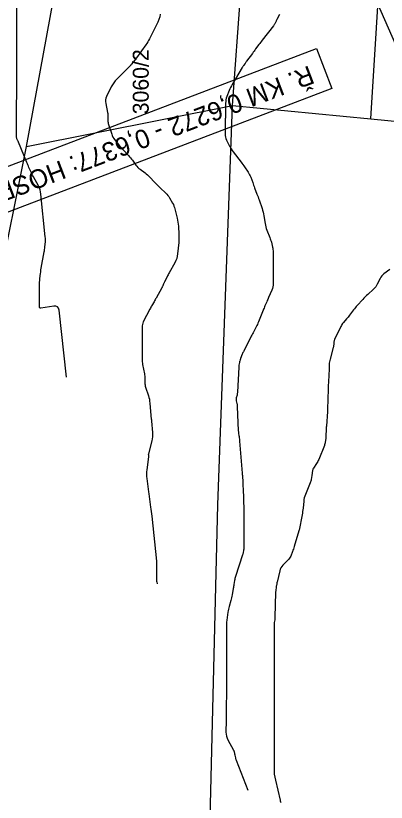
# Model space of a CAD drawing. Extents: x -534410 to -534262, y -1190162 to -1189584.
# Drawn here: x -534375.88 to -534356.09, y -1189988.37 to -1189946.36 of the extents above; entities that cross this region are included whole.
import ezdxf

# ---------------------------------------------------------------- set-up
doc = ezdxf.new("R2010")
doc.units = 0
for name, color, linetype in [('30', 7, 'Continuous'), ('31', 7, 'Continuous'), ('_N_text', 7, 'Continuous'), ('Hranice parcel', 7, 'Continuous'), ('Parcelní čísla', 7, 'Continuous')]:
    doc.layers.add(name, color=color, linetype=linetype)

msp = doc.modelspace()

# ---------------------------------------------------------------- linework, layer by layer
at = {"layer": '30'}
for points in [[(-534373.173, -1189965.667), (-534373.562, -1189962.09), (-534373.59, -1189961.98), (-534373.646, -1189961.907), (-534373.731, -1189961.871), (-534373.844, -1189961.871), (-534374.539, -1189961.971), (-534374.568, -1189961.971), (-534374.59, -1189961.962), (-534374.602, -1189961.942), (-534374.606, -1189961.913), (-534374.606, -1189961.776), (-534374.607, -1189961.742), (-534374.607, -1189961.708), (-534374.607, -1189961.674), (-534374.607, -1189961.64), (-534374.615, -1189961.047), (-534374.616, -1189960.946), (-534374.613, -1189960.845), (-534374.609, -1189960.743), (-534374.602, -1189960.642), (-534374.568, -1189960.238), (-534374.559, -1189960.137), (-534374.547, -1189960.036), (-534374.533, -1189959.936), (-534374.516, -1189959.836), (-534374.36, -1189958.978), (-534374.348, -1189958.911), (-534374.338, -1189958.844), (-534374.33, -1189958.777), (-534374.323, -1189958.709), (-534374.297, -1189958.438), (-534374.293, -1189958.371), (-534374.291, -1189958.303), (-534374.293, -1189958.235), (-534374.298, -1189958.168), (-534374.531, -1189955.886), (-534374.548, -1189955.772), (-534374.576, -1189955.662), (-534374.615, -1189955.556), (-534374.665, -1189955.453), (-534374.93, -1189954.968), (-534374.964, -1189954.906), (-534374.995, -1189954.843), (-534375.026, -1189954.78), (-534375.056, -1189954.716), (-534375.171, -1189954.458), (-534375.199, -1189954.394), (-534375.227, -1189954.329), (-534375.255, -1189954.264), (-534375.282, -1189954.199), (-534375.727, -1189953.111), (-534375.735, -1189953.092), (-534375.744, -1189953.072), (-534375.753, -1189953.054), (-534375.763, -1189953.035), (-534375.813, -1189952.942), (-534375.817, -1189952.933), (-534375.821, -1189952.923), (-534375.824, -1189952.914), (-534375.827, -1189952.904), (-534375.835, -1189952.864), (-534375.836, -1189952.854), (-534375.837, -1189952.844), (-534375.838, -1189952.834), (-534375.838, -1189952.824), (-534375.835, -1189952.777), (-534375.834, -1189952.765), (-534375.834, -1189952.754), (-534375.833, -1189952.743), (-534375.833, -1189952.732), (-534375.833, -1189950.957), (-534375.833, -1189950.946), (-534375.833, -1189950.935), (-534375.833, -1189950.924), (-534375.832, -1189950.912), (-534375.825, -1189950.784), (-534375.825, -1189950.773), (-534375.825, -1189950.763), (-534375.824, -1189950.753), (-534375.824, -1189950.743), (-534375.824, -1189948.946), (-534375.824, -1189948.936), (-534375.824, -1189948.926), (-534375.824, -1189948.916), (-534375.823, -1189948.905), (-534375.821, -1189948.863), (-534375.821, -1189948.844), (-534375.82, -1189948.826), (-534375.819, -1189948.778), (-534375.819, -1189948.759), (-534375.819, -1189948.75), (-534375.819, -1189946.939), (-534375.819, -1189946.92), (-534375.818, -1189946.901), (-534375.817, -1189946.854), (-534375.817, -1189946.835), (-534375.817, -1189946.826), (-534375.817, -1189944.863)], [(-534361.799, -1189946.286), (-534361.938, -1189946.568), (-534361.951, -1189946.595), (-534361.965, -1189946.623), (-534361.977, -1189946.65), (-534361.99, -1189946.678), (-534362.04, -1189946.789), (-534362.054, -1189946.816), (-534362.069, -1189946.843), (-534362.085, -1189946.868), (-534362.103, -1189946.892), (-534362.716, -1189947.667), (-534362.761, -1189947.724), (-534362.805, -1189947.782), (-534362.849, -1189947.841), (-534362.892, -1189947.899), (-534363.065, -1189948.135), (-534363.108, -1189948.194), (-534363.152, -1189948.253), (-534363.195, -1189948.312), (-534363.238, -1189948.37), (-534363.549, -1189948.789), (-534363.569, -1189948.817), (-534363.589, -1189948.845), (-534363.609, -1189948.873), (-534363.628, -1189948.902), (-534363.705, -1189949.016), (-534363.724, -1189949.045), (-534363.742, -1189949.073), (-534363.761, -1189949.103), (-534363.779, -1189949.132), (-534364.316, -1189950.027), (-534364.36, -1189950.104), (-534364.401, -1189950.183), (-534364.438, -1189950.264), (-534364.473, -1189950.346), (-534364.602, -1189950.678), (-534364.631, -1189950.762), (-534364.652, -1189950.848), (-534364.665, -1189950.934), (-534364.67, -1189951.023), (-534364.681, -1189951.753), (-534364.681, -1189951.768), (-534364.681, -1189951.782), (-534364.682, -1189951.797), (-534364.683, -1189951.812), (-534364.687, -1189951.87), (-534364.688, -1189951.884), (-534364.688, -1189951.899), (-534364.689, -1189951.913), (-534364.689, -1189951.928), (-534364.699, -1189952.666), (-534364.695, -1189952.754), (-534364.68, -1189952.84), (-534364.656, -1189952.923), (-534364.62, -1189953.003), (-534364.459, -1189953.321), (-534364.417, -1189953.399), (-534364.371, -1189953.475), (-534364.322, -1189953.549), (-534364.269, -1189953.621), (-534363.843, -1189954.172), (-534363.794, -1189954.237), (-534363.745, -1189954.303), (-534363.698, -1189954.37), (-534363.652, -1189954.437), (-534363.463, -1189954.719), (-534363.423, -1189954.783), (-534363.387, -1189954.849), (-534363.355, -1189954.917), (-534363.327, -1189954.987), (-534363.224, -1189955.272), (-534363.198, -1189955.344), (-534363.172, -1189955.415), (-534363.145, -1189955.486), (-534363.119, -1189955.557), (-534362.995, -1189955.881), (-534362.965, -1189955.959), (-534362.937, -1189956.037), (-534362.909, -1189956.116), (-534362.882, -1189956.194), (-534362.725, -1189956.655), (-534362.695, -1189956.75), (-534362.669, -1189956.846), (-534362.647, -1189956.944), (-534362.629, -1189957.042), (-534362.562, -1189957.449), (-534362.544, -1189957.54), (-534362.522, -1189957.63), (-534362.495, -1189957.719), (-534362.463, -1189957.807), (-534362.307, -1189958.205), (-534362.284, -1189958.267), (-534362.263, -1189958.33), (-534362.244, -1189958.394), (-534362.227, -1189958.458), (-534362.165, -1189958.716), (-534362.151, -1189958.78), (-534362.141, -1189958.845), (-534362.135, -1189958.911), (-534362.133, -1189958.977), (-534362.133, -1189960.661), (-534362.138, -1189960.752), (-534362.151, -1189960.841), (-534362.173, -1189960.928), (-534362.205, -1189961.014), (-534362.372, -1189961.408), (-534362.396, -1189961.465), (-534362.42, -1189961.521), (-534362.444, -1189961.577), (-534362.469, -1189961.634), (-534362.568, -1189961.858), (-534362.592, -1189961.915), (-534362.616, -1189961.971), (-534362.64, -1189962.028), (-534362.663, -1189962.085), (-534362.915, -1189962.711), (-534362.943, -1189962.778), (-534362.972, -1189962.843), (-534363.003, -1189962.908), (-534363.035, -1189962.972), (-534363.167, -1189963.227), (-534363.2, -1189963.29), (-534363.233, -1189963.354), (-534363.266, -1189963.418), (-534363.299, -1189963.482), (-534363.7, -1189964.269), (-534363.721, -1189964.311), (-534363.741, -1189964.354), (-534363.76, -1189964.397), (-534363.778, -1189964.441), (-534363.869, -1189964.67), (-534363.876, -1189964.688), (-534363.882, -1189964.705), (-534363.889, -1189964.722), (-534363.895, -1189964.74), (-534363.918, -1189964.81), (-534363.923, -1189964.827), (-534363.928, -1189964.845), (-534363.932, -1189964.863), (-534363.935, -1189964.881), (-534363.959, -1189965.014), (-534363.963, -1189965.042), (-534363.967, -1189965.07), (-534363.97, -1189965.099), (-534363.971, -1189965.127), (-534364.039, -1189966.468), (-534364.042, -1189966.506), (-534364.046, -1189966.544), (-534364.053, -1189966.582), (-534364.061, -1189966.62), (-534364.097, -1189966.77), (-534364.103, -1189966.807), (-534364.106, -1189966.845), (-534364.104, -1189966.882), (-534364.098, -1189966.92), (-534364.064, -1189967.073), (-534364.057, -1189967.111), (-534364.051, -1189967.149), (-534364.047, -1189967.188), (-534364.044, -1189967.227), (-534363.99, -1189968.538), (-534363.988, -1189968.569), (-534363.986, -1189968.6), (-534363.982, -1189968.631), (-534363.978, -1189968.661), (-534363.955, -1189968.798), (-534363.952, -1189968.821), (-534363.948, -1189968.845), (-534363.946, -1189968.868), (-534363.943, -1189968.891), (-534363.935, -1189968.985), (-534363.93, -1189969.032), (-534363.926, -1189969.079), (-534363.779, -1189970.793), (-534363.778, -1189970.802), (-534363.778, -1189970.81), (-534363.777, -1189970.819), (-534363.777, -1189970.828), (-534363.777, -1189970.862), (-534363.777, -1189970.87), (-534363.777, -1189970.879), (-534363.777, -1189970.887), (-534363.776, -1189970.896), (-534363.752, -1189971.308), (-534363.748, -1189971.38), (-534363.744, -1189971.451), (-534363.741, -1189971.523), (-534363.738, -1189971.594), (-534363.693, -1189972.768), (-534363.693, -1189972.781), (-534363.692, -1189972.793), (-534363.692, -1189972.806), (-534363.693, -1189972.818), (-534363.694, -1189972.868), (-534363.694, -1189972.893), (-534363.694, -1189972.918), (-534363.694, -1189974.774), (-534363.694, -1189974.785), (-534363.695, -1189974.796), (-534363.696, -1189974.806), (-534363.697, -1189974.817), (-534363.703, -1189974.86), (-534363.706, -1189974.881), (-534363.71, -1189974.903), (-534363.734, -1189975.046), (-534363.739, -1189975.073), (-534363.745, -1189975.1), (-534363.752, -1189975.126), (-534363.761, -1189975.153), (-534364.143, -1189976.306), (-534364.159, -1189976.358), (-534364.173, -1189976.411), (-534364.184, -1189976.465), (-534364.193, -1189976.519), (-534364.224, -1189976.736), (-534364.232, -1189976.79), (-534364.24, -1189976.844), (-534364.249, -1189976.898), (-534364.258, -1189976.953), (-534364.318, -1189977.295), (-534364.332, -1189977.37), (-534364.349, -1189977.445), (-534364.367, -1189977.519), (-534364.388, -1189977.592), (-534364.482, -1189977.907), (-534364.503, -1189977.984), (-534364.521, -1189978.062), (-534364.536, -1189978.14), (-534364.548, -1189978.219), (-534364.604, -1189978.648), (-534364.615, -1189978.747), (-534364.623, -1189978.845), (-534364.628, -1189978.943), (-534364.629, -1189979.042), (-534364.629, -1189982.62), (-534364.629, -1189982.732), (-534364.63, -1189982.844), (-534364.631, -1189982.957), (-534364.632, -1189983.069), (-534364.641, -1189983.692), (-534364.641, -1189983.717), (-534364.641, -1189983.743), (-534364.641, -1189983.768), (-534364.641, -1189983.794), (-534364.641, -1189983.895), (-534364.641, -1189983.921), (-534364.641, -1189983.946), (-534364.642, -1189983.972), (-534364.642, -1189983.997), (-534364.651, -1189984.62), (-534364.645, -1189984.731), (-534364.626, -1189984.838), (-534364.593, -1189984.941), (-534364.546, -1189985.041), (-534364.243, -1189985.593), (-534364.233, -1189985.613), (-534364.225, -1189985.633), (-534364.218, -1189985.654), (-534364.213, -1189985.675), (-534364.195, -1189985.761), (-534364.19, -1189985.782), (-534364.186, -1189985.804), (-534364.182, -1189985.825), (-534364.177, -1189985.847), (-534364.147, -1189985.998), (-534364.14, -1189986.03), (-534364.131, -1189986.062), (-534364.121, -1189986.093), (-534364.11, -1189986.124), (-534363.477, -1189987.725)]]:
    msp.add_lwpolyline(points, dxfattribs=at)
at = {"layer": '31'}
for points in [[(-534356.958, -1189944.756), (-534354.814, -1189949.683)], [(-534368.164, -1189946.283), (-534368.189, -1189946.424), (-534368.23, -1189946.561), (-534368.288, -1189946.694), (-534368.743, -1189947.601), (-534368.785, -1189947.681), (-534368.83, -1189947.76), (-534368.879, -1189947.836), (-534368.931, -1189947.911), (-534369.162, -1189948.229), (-534369.206, -1189948.291), (-534369.251, -1189948.352), (-534369.295, -1189948.414), (-534369.34, -1189948.475), (-534369.593, -1189948.825), (-534369.6, -1189948.835), (-534369.607, -1189948.844), (-534369.615, -1189948.854), (-534369.622, -1189948.863), (-534369.654, -1189948.9), (-534369.661, -1189948.909), (-534369.669, -1189948.919), (-534369.677, -1189948.928), (-534369.684, -1189948.937), (-534369.725, -1189948.989), (-534369.734, -1189949.001), (-534369.744, -1189949.012), (-534369.754, -1189949.023), (-534369.764, -1189949.034), (-534370.479, -1189949.747), (-534370.565, -1189949.84), (-534370.643, -1189949.94), (-534370.712, -1189950.045), (-534370.773, -1189950.157), (-534371.023, -1189950.665), (-534371.059, -1189950.756), (-534371.079, -1189950.849), (-534371.084, -1189950.944), (-534371.072, -1189951.041), (-534370.977, -1189951.526), (-534370.968, -1189951.578), (-534370.962, -1189951.631), (-534370.958, -1189951.684), (-534370.957, -1189951.738), (-534370.957, -1189951.951), (-534370.955, -1189952.004), (-534370.949, -1189952.057), (-534370.938, -1189952.109), (-534370.924, -1189952.16), (-534370.755, -1189952.682), (-534370.726, -1189952.761), (-534370.689, -1189952.837), (-534370.646, -1189952.909), (-534370.596, -1189952.978), (-534370.383, -1189953.244), (-534370.329, -1189953.311), (-534370.274, -1189953.376), (-534370.217, -1189953.439), (-534370.159, -1189953.502), (-534369.853, -1189953.828), (-534369.799, -1189953.887), (-534369.747, -1189953.949), (-534369.697, -1189954.011), (-534369.649, -1189954.076), (-534369.46, -1189954.336), (-534369.41, -1189954.399), (-534369.356, -1189954.458), (-534369.298, -1189954.512), (-534369.235, -1189954.561), (-534368.974, -1189954.75), (-534368.91, -1189954.799), (-534368.849, -1189954.85), (-534368.79, -1189954.905), (-534368.734, -1189954.963), (-534368.447, -1189955.273), (-534368.38, -1189955.343), (-534368.312, -1189955.413), (-534368.242, -1189955.481), (-534368.171, -1189955.548), (-534367.864, -1189955.833), (-534367.806, -1189955.891), (-534367.753, -1189955.953), (-534367.705, -1189956.019), (-534367.661, -1189956.088), (-534367.498, -1189956.374), (-534367.46, -1189956.447), (-534367.427, -1189956.522), (-534367.399, -1189956.599), (-534367.377, -1189956.678), (-534367.26, -1189957.166), (-534367.236, -1189957.273), (-534367.218, -1189957.381), (-534367.204, -1189957.489), (-534367.194, -1189957.598), (-534367.166, -1189958.035), (-534367.161, -1189958.144), (-534367.161, -1189958.253), (-534367.165, -1189958.363), (-534367.173, -1189958.472), (-534367.232, -1189959.084), (-534367.25, -1189959.206), (-534367.28, -1189959.324), (-534367.323, -1189959.439), (-534367.378, -1189959.549), (-534367.684, -1189960.096), (-534367.713, -1189960.148), (-534367.742, -1189960.201), (-534367.769, -1189960.255), (-534367.796, -1189960.308), (-534367.93, -1189960.58), (-534367.943, -1189960.606), (-534367.955, -1189960.632), (-534367.968, -1189960.659), (-534367.98, -1189960.685), (-534368.028, -1189960.791), (-534368.04, -1189960.818), (-534368.053, -1189960.844), (-534368.066, -1189960.87), (-534368.08, -1189960.896), (-534368.38, -1189961.438), (-534368.408, -1189961.487), (-534368.435, -1189961.536), (-534368.463, -1189961.586), (-534368.491, -1189961.635), (-534368.603, -1189961.831), (-534368.63, -1189961.88), (-534368.657, -1189961.93), (-534368.684, -1189961.979), (-534368.71, -1189962.029), (-534369.064, -1189962.709), (-534369.095, -1189962.778), (-534369.116, -1189962.849), (-534369.13, -1189962.922), (-534369.134, -1189962.997), (-534369.134, -1189963.377), (-534369.134, -1189963.606), (-534369.134, -1189964.159), (-534369.134, -1189964.388), (-534369.134, -1189964.692), (-534369.132, -1189964.768), (-534369.127, -1189964.844), (-534369.117, -1189964.919), (-534369.104, -1189964.994), (-534369.006, -1189965.488), (-534368.996, -1189965.546), (-534368.988, -1189965.606), (-534368.984, -1189965.665), (-534368.983, -1189965.725), (-534368.983, -1189965.964), (-534368.98, -1189966.024), (-534368.973, -1189966.082), (-534368.961, -1189966.14), (-534368.945, -1189966.198), (-534368.794, -1189966.654), (-534368.766, -1189966.75), (-534368.743, -1189966.847), (-534368.727, -1189966.945), (-534368.716, -1189967.044), (-534368.665, -1189967.714), (-534368.663, -1189967.739), (-534368.661, -1189967.763), (-534368.657, -1189967.787), (-534368.654, -1189967.812), (-534368.638, -1189967.909), (-534368.634, -1189967.933), (-534368.631, -1189967.958), (-534368.628, -1189967.982), (-534368.626, -1189968.007), (-534368.571, -1189968.623), (-534368.566, -1189968.733), (-534368.571, -1189968.843), (-534368.585, -1189968.952), (-534368.608, -1189969.06), (-534368.793, -1189969.764), (-534368.795, -1189969.776), (-534368.797, -1189969.789), (-534368.797, -1189969.801), (-534368.796, -1189969.813), (-534368.788, -1189969.862), (-534368.787, -1189969.874), (-534368.787, -1189969.886), (-534368.787, -1189969.898), (-534368.788, -1189969.911), (-534368.881, -1189970.605), (-534368.893, -1189970.725), (-534368.897, -1189970.844), (-534368.893, -1189970.964), (-534368.881, -1189971.084), (-534368.784, -1189971.796), (-534368.771, -1189971.893), (-534368.675, -1189972.602), (-534368.659, -1189972.723), (-534368.644, -1189972.845), (-534368.63, -1189972.966), (-534368.617, -1189973.088), (-534368.365, -1189975.498), (-534368.36, -1189975.555), (-534368.356, -1189975.613), (-534368.354, -1189975.67), (-534368.353, -1189975.728), (-534368.353, -1189976.526), (-534368.353, -1189976.544), (-534368.354, -1189976.574), (-534368.354, -1189976.58), (-534368.353, -1189976.585), (-534368.352, -1189976.591), (-534368.351, -1189976.597), (-534368.325, -1189976.696)], [(-534355.894, -1189959.915), (-534356.21, -1189960.143), (-534356.274, -1189960.195), (-534356.331, -1189960.254), (-534356.379, -1189960.32), (-534356.42, -1189960.392), (-534356.567, -1189960.694), (-534356.607, -1189960.767), (-534356.653, -1189960.835), (-534356.705, -1189960.899), (-534356.764, -1189960.958), (-534357.071, -1189961.241), (-534357.142, -1189961.308), (-534357.211, -1189961.376), (-534357.28, -1189961.446), (-534357.346, -1189961.517), (-534357.635, -1189961.829), (-534357.688, -1189961.889), (-534357.74, -1189961.95), (-534357.79, -1189962.012), (-534357.839, -1189962.075), (-534358.051, -1189962.358), (-534358.09, -1189962.408), (-534358.13, -1189962.458), (-534358.17, -1189962.508), (-534358.212, -1189962.556), (-534358.379, -1189962.748), (-534358.419, -1189962.798), (-534358.455, -1189962.849), (-534358.488, -1189962.903), (-534358.518, -1189962.959), (-534358.846, -1189963.644), (-534358.86, -1189963.678), (-534358.871, -1189963.712), (-534358.879, -1189963.747), (-534358.883, -1189963.783), (-534358.895, -1189963.929), (-534358.899, -1189963.965), (-534358.904, -1189964.002), (-534358.911, -1189964.037), (-534358.92, -1189964.073), (-534359.093, -1189964.701), (-534359.111, -1189964.773), (-534359.124, -1189964.846), (-534359.132, -1189964.919), (-534359.137, -1189964.993), (-534359.144, -1189965.291), (-534359.146, -1189965.365), (-534359.149, -1189965.44), (-534359.152, -1189965.514), (-534359.156, -1189965.588), (-534359.185, -1189966.157), (-534359.189, -1189966.225), (-534359.192, -1189966.294), (-534359.194, -1189966.363), (-534359.196, -1189966.432), (-534359.204, -1189966.715), (-534359.206, -1189966.78), (-534359.208, -1189966.844), (-534359.21, -1189966.909), (-534359.212, -1189966.974), (-534359.22, -1189967.233), (-534359.223, -1189967.298), (-534359.226, -1189967.363), (-534359.229, -1189967.428), (-534359.234, -1189967.492), (-534359.288, -1189968.285), (-534359.291, -1189968.341), (-534359.294, -1189968.397), (-534359.297, -1189968.453), (-534359.299, -1189968.509), (-534359.308, -1189968.748), (-534359.31, -1189968.796), (-534359.313, -1189968.844), (-534359.318, -1189968.892), (-534359.324, -1189968.94), (-534359.348, -1189969.132), (-534359.356, -1189969.179), (-534359.366, -1189969.226), (-534359.38, -1189969.272), (-534359.396, -1189969.317), (-534359.698, -1189970.065), (-534359.722, -1189970.12), (-534359.749, -1189970.173), (-534359.778, -1189970.226), (-534359.81, -1189970.276), (-534359.974, -1189970.519), (-534359.991, -1189970.548), (-534360.005, -1189970.578), (-534360.015, -1189970.61), (-534360.022, -1189970.643), (-534360.041, -1189970.777), (-534360.046, -1189970.811), (-534360.051, -1189970.844), (-534360.056, -1189970.878), (-534360.062, -1189970.911), (-534360.099, -1189971.123), (-534360.108, -1189971.169), (-534360.12, -1189971.215), (-534360.134, -1189971.26), (-534360.15, -1189971.304), (-534360.408, -1189971.939), (-534360.44, -1189972.025), (-534360.465, -1189972.113), (-534360.483, -1189972.203), (-534360.496, -1189972.294), (-534360.532, -1189972.661), (-534360.542, -1189972.753), (-534360.554, -1189972.844), (-534360.569, -1189972.935), (-534360.586, -1189973.025), (-534360.748, -1189973.832), (-534360.75, -1189973.838), (-534360.752, -1189973.844), (-534360.758, -1189973.857), (-534360.76, -1189973.866), (-534361.009, -1189974.716), (-534361.029, -1189974.78), (-534361.05, -1189974.844), (-534361.072, -1189974.907), (-534361.096, -1189974.97), (-534361.194, -1189975.22), (-534361.221, -1189975.28), (-534361.255, -1189975.337), (-534361.294, -1189975.39), (-534361.339, -1189975.438), (-534361.618, -1189975.712), (-534361.675, -1189975.776), (-534361.722, -1189975.846), (-534361.757, -1189975.922), (-534361.782, -1189976.005), (-534361.921, -1189976.609), (-534361.926, -1189976.633), (-534361.931, -1189976.656), (-534361.936, -1189976.68), (-534361.941, -1189976.703), (-534361.959, -1189976.797), (-534361.963, -1189976.821), (-534361.967, -1189976.845), (-534361.97, -1189976.868), (-534361.973, -1189976.892), (-534361.99, -1189977.035), (-534361.993, -1189977.067), (-534361.995, -1189977.098), (-534361.997, -1189977.13), (-534361.999, -1189977.162), (-534362.036, -1189978.475), (-534362.037, -1189978.512), (-534362.04, -1189978.55), (-534362.043, -1189978.587), (-534362.048, -1189978.623), (-534362.068, -1189978.771), (-534362.073, -1189978.808), (-534362.076, -1189978.845), (-534362.078, -1189978.882), (-534362.079, -1189978.919), (-534362.079, -1189986.774), (-534362.078, -1189986.809), (-534362.075, -1189986.844), (-534362.07, -1189986.879), (-534362.064, -1189986.914), (-534362.035, -1189987.052), (-534362.027, -1189987.087), (-534362.02, -1189987.121), (-534362.012, -1189987.156), (-534362.004, -1189987.191), (-534361.763, -1189988.255), (-534361.751, -1189988.299), (-534361.736, -1189988.34), (-534361.716, -1189988.38)]]:
    msp.add_lwpolyline(points, dxfattribs=at)
at = {"layer": '_N_text'}
msp.add_lwpolyline([(-534358.995, -1189950.253), (-534388.393, -1189961.469), (-534389.213, -1189959.319), (-534359.815, -1189948.103)], close=True, dxfattribs=at)
at = {"layer": 'Hranice parcel'}
for p, q in [((-534375.31, -1189953.34), (-534373.8, -1189945.18)), ((-534375.31, -1189953.34), (-534364.31, -1189951.16)), ((-534364.31, -1189951.16), (-534356.92, -1189951.87)), ((-534356.92, -1189951.87), (-534353.94, -1189952.16))]:
    msp.add_line(p, q, dxfattribs=at)
for points in [[(-534364.31, -1189951.16), (-534363.86, -1189945.04), (-534362.87, -1189931.95)], [(-534356.92, -1189951.87), (-534356.3, -1189942.12), (-534356.23, -1189940.98)], [(-534365.84, -1190003.05), (-534365.09, -1189972.48), (-534364.31, -1189951.16)], [(-534377.74, -1189975.71), (-534377.67, -1189972.94), (-534376.87, -1189961.07), (-534375.31, -1189953.34)]]:
    msp.add_lwpolyline(points, dxfattribs=at)

# ---------------------------------------------------------------- texts
at = {"layer": '_N_text'}
msp.add_text('Ř. KM 0,6272 - 0,6377: HOSPODÁŘSKÝ MOST', height=1, rotation=200.9032, dxfattribs=at).set_placement((-534360.199, -1189948.996))
at = {"layer": 'Parcelní čísla'}
msp.add_text('3060/2', height=0.85, rotation=90, dxfattribs=at).set_placement((-534368.777, -1189951.624))

doc.saveas('drawing.dxf')
